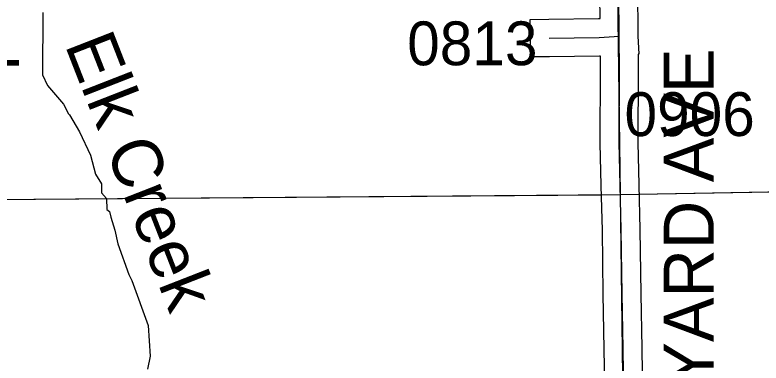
# Model space of a CAD drawing. Extents: x 23.6 to 68.7, y -63 to -29.
# Drawn here: x 33.597 to 34.789, y -36.022 to -35.465 of the extents above; entities that cross this region are included whole.
import ezdxf

# ---------------------------------------------------------------- set-up
doc = ezdxf.new("R2010")
doc.units = 0
for name, color, linetype in [('tdCoHydroRiver', 7, 'Continuous'), ('tdCoHydroTxtLg', 7, 'Continuous'), ('tdCoSecRdNmbr', 7, 'Continuous'), ('tdCoSecRdTxt', 7, 'Continuous'), ('tdCoSecRteBand', 7, 'Continuous'), ('tdCoSecRteCL', 7, 'Continuous'), ('tdCoSectLine', 7, 'Continuous'), ('tdCoSectLinePart', 7, 'Continuous'), ('tdCoSurfGravel', 7, 'Continuous')]:
    doc.layers.add(name, color=color, linetype=linetype)

msp = doc.modelspace()

# ---------------------------------------------------------------- linework, layer by layer
at = {"layer": 'tdCoHydroRiver'}
msp.add_lwpolyline([(33.6414, -35.4613), (33.6406, -35.5607), (33.6486, -35.578), (33.6741, -35.6078), (33.6822, -35.6235), (33.6838, -35.6251), (33.6997, -35.6518), (33.7174, -35.6896), (33.7255, -35.7195), (33.7351, -35.7352), (33.7353, -35.7494), (33.7432, -35.7588), (33.7434, -35.7762), (33.7481, -35.7793), (33.7498, -35.7887), (33.7563, -35.8092), (33.7612, -35.8313), (33.7789, -35.8801), (33.7837, -35.8895), (33.8096, -35.9619), (33.8131, -36.0108), (33.8085, -36.0314)], dxfattribs=at)
at = {"layer": 'tdCoSecRteBand'}
for points in [[(34.5405, -36.1119), (34.5387, -35.9995), (34.5371, -35.9118), (34.5371, -35.9117), (34.5371, -35.9116), (34.5357, -35.8095), (34.5338, -35.7383), (34.5338, -35.7382), (34.5338, -35.7381), (34.5322, -35.6699), (34.5322, -35.6694), (34.5322, -35.669), (34.5328, -35.5542), (34.5327, -35.531), (34.5322, -35.531), (34.5316, -35.5311), (34.531, -35.5311), (34.4511, -35.5321), (34.4211, -35.5324), (34.4203, -35.4724), (34.4503, -35.4721), (34.5296, -35.4711), (34.5323, -35.4709), (34.5314, -35.4362)], [(34.5914, -35.4348), (34.5923, -35.4692), (34.5924, -35.4692), (34.5925, -35.4985), (34.5941, -35.5277), (34.5926, -35.5278), (34.5926, -35.5292), (34.5928, -35.554), (34.5928, -35.5542), (34.5928, -35.5543), (34.5922, -35.6689), (34.5937, -35.7367), (34.5957, -35.808), (34.5957, -35.8082), (34.5957, -35.8084), (34.5971, -35.9108), (34.5987, -35.9985), (34.5987, -35.9985), (34.5987, -35.9986), (34.6005, -36.1112)]]:
    msp.add_lwpolyline(points, dxfattribs=at)
at = {"layer": 'tdCoSecRteCL'}
for points in [[(34.5625, -35.4993), (34.5624, -35.4739), (34.5614, -35.4354)], [(34.4507, -35.5021), (34.5306, -35.5011), (34.5625, -35.4993)], [(34.5705, -36.1117), (34.5687, -35.999), (34.5671, -35.9112), (34.5657, -35.8088), (34.5638, -35.7374), (34.5622, -35.6692), (34.5628, -35.5542), (34.5625, -35.4993)]]:
    msp.add_lwpolyline(points, dxfattribs=at)
at = {"layer": 'tdCoSectLine'}
for points in [[(34.5506, -34.7522), (34.5638, -35.7523)], [(34.5638, -35.7523), (35.5663, -35.7341)], [(33.5592, -35.7604), (34.5638, -35.7523)], [(34.5638, -35.7523), (34.5767, -36.7467)]]:
    msp.add_lwpolyline(points, dxfattribs=at)
at = {"layer": 'tdCoSectLinePart'}
for points in [[(34.5939, -35.7518), (35.2854, -35.7392)], [(33.5592, -35.7604), (34.534, -35.7526)]]:
    msp.add_lwpolyline(points, dxfattribs=at)
at = {"layer": 'tdCoSurfGravel'}
for points in [[(34.5705, -36.1117), (34.5687, -35.999), (34.5671, -35.9112), (34.5657, -35.8088), (34.5638, -35.7374), (34.5622, -35.6692), (34.5628, -35.5542), (34.5625, -35.4993), (34.5624, -35.4739), (34.5614, -35.4354)], [(34.4507, -35.5021), (34.5306, -35.5011), (34.5625, -35.4993)]]:
    msp.add_lwpolyline(points, dxfattribs=at)

# ---------------------------------------------------------------- texts
at = {"layer": 'tdCoHydroTxtLg'}
msp.add_text('Elk Creek', height=0.08, rotation=291.3306, dxfattribs=at).set_placement((33.6759, -35.5127))
at = {"layer": 'tdCoSecRdNmbr'}
for s, rotation, p in [('0813', 0.027, (34.2237, -35.5456)), ('0906', 0.0272, (34.571, -35.6588))]:
    msp.add_text(s, height=0.07, rotation=rotation, dxfattribs=at).set_placement(p)
at = {"layer": 'tdCoSecRdTxt'}
for s, rotation, p in [('BAYARD AVE', 90, (34.7137, -36.2023)), ('117TH ST', 359.4723, (33.1176, -35.6129))]:
    msp.add_text(s, height=0.08, rotation=rotation, dxfattribs=at).set_placement(p)

doc.saveas('drawing.dxf')
